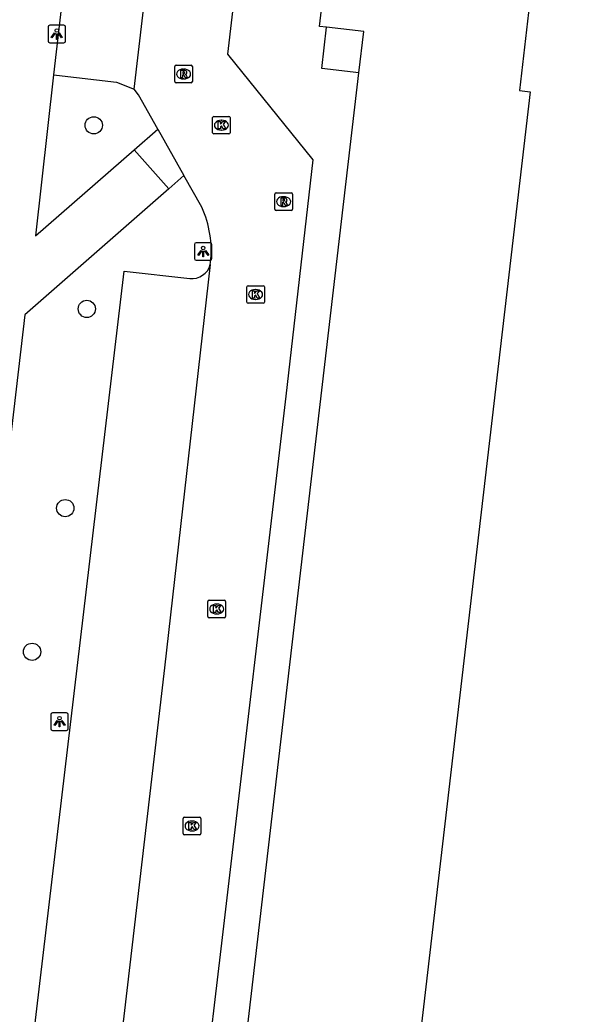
# Model space of a CAD drawing. Extents: x 161243 to 161752, y 384138 to 384885.
# Drawn here: x 161289.6 to 161322.2, y 384412.9 to 384469.3 of the extents above; entities that cross this region are included whole.
import ezdxf

# ---------------------------------------------------------------- set-up
doc = ezdxf.new("R2010")
doc.units = 0
for name, color, linetype in [('IMGEO_Boom', 7, 'Continuous'), ('IMGEO_Kolk', 7, 'Continuous'), ('IMGEO_Lichtpunt', 7, 'Continuous'), ('IMGEO_Pand', 7, 'Continuous'), ('IMGEO_Parkeervlak_open', 7, 'Continuous'), ('IMGEO_Rijbaan_lokaal_open', 7, 'Continuous'), ('IMGEO_Rioolput', 7, 'Continuous'), ('IMGEO_Voetpad_open', 7, 'Continuous')]:
    doc.layers.add(name, color=color, linetype=linetype)

msp = doc.modelspace()

# ---------------------------------------------------------------- linework, layer by layer
at = {"layer": 'IMGEO_Boom'}
for centre in [(161293.757, 384463.31), (161293.362, 384452.893), (161292.141, 384441.587), (161290.259, 384433.436)]:
    msp.add_circle(centre, 0.489, dxfattribs=at)
at = {"layer": 'IMGEO_Kolk'}
for p, q in [((161300.501, 384462.892), (161300.501, 384463.744)), ((161300.576, 384463.818), (161301.428, 384463.818)), ((161300.989, 384463.598), (161301.014, 384463.598)), ((161301.502, 384463.744), (161301.502, 384462.892)), ((161301.012, 384463.038), (161300.987, 384463.038)), ((161301.428, 384462.818), (161300.576, 384462.818)), ((161302.436, 384453.284), (161302.436, 384454.136)), ((161302.511, 384454.21), (161303.363, 384454.21)), ((161302.924, 384453.99), (161302.949, 384453.99)), ((161303.437, 384454.136), (161303.437, 384453.284)), ((161302.947, 384453.43), (161302.922, 384453.43)), ((161303.363, 384453.21), (161302.511, 384453.21)), ((161300.233, 384435.436), (161300.233, 384436.288)), ((161300.308, 384436.362), (161301.16, 384436.362)), ((161300.721, 384436.142), (161300.746, 384436.142)), ((161301.234, 384436.288), (161301.234, 384435.436)), ((161301.16, 384435.362), (161300.308, 384435.362)), ((161300.744, 384435.582), (161300.719, 384435.582)), ((161298.908, 384424.054), (161299.76, 384424.054)), ((161298.833, 384423.128), (161298.833, 384423.98)), ((161299.321, 384423.834), (161299.346, 384423.834)), ((161299.834, 384423.98), (161299.834, 384423.128)), ((161299.76, 384423.054), (161298.908, 384423.054)), ((161299.344, 384423.274), (161299.319, 384423.274))]:
    msp.add_line(p, q, dxfattribs=at)
for points in [[(161300.501, 384462.892), (161300.501, 384463.744)], [(161300.576, 384463.818), (161301.428, 384463.818)], [(161300.822, 384463.518), (161300.945, 384463.518), (161300.945, 384463.367), (161301.075, 384463.518), (161301.239, 384463.518), (161301.093, 384463.367), (161301.246, 384463.118), (161301.094, 384463.118), (161301.009, 384463.282), (161300.945, 384463.215), (161300.945, 384463.118), (161300.822, 384463.118), (161300.822, 384463.518)], [(161301.502, 384463.744), (161301.502, 384462.892)], [(161301.428, 384462.818), (161300.576, 384462.818)], [(161302.436, 384453.284), (161302.436, 384454.136)], [(161302.511, 384454.21), (161303.363, 384454.21)], [(161303.437, 384454.136), (161303.437, 384453.284)], [(161302.757, 384453.91), (161302.88, 384453.91), (161302.88, 384453.759), (161303.01, 384453.91), (161303.174, 384453.91), (161303.028, 384453.759), (161303.181, 384453.51), (161303.029, 384453.51), (161302.944, 384453.674), (161302.88, 384453.607), (161302.88, 384453.51), (161302.757, 384453.51), (161302.757, 384453.91)], [(161303.363, 384453.21), (161302.511, 384453.21)], [(161300.233, 384435.436), (161300.233, 384436.288)], [(161300.308, 384436.362), (161301.16, 384436.362)], [(161300.554, 384436.062), (161300.677, 384436.062), (161300.677, 384435.911), (161300.807, 384436.062), (161300.971, 384436.062), (161300.825, 384435.911), (161300.978, 384435.662), (161300.826, 384435.662), (161300.741, 384435.826), (161300.677, 384435.759), (161300.677, 384435.662), (161300.554, 384435.662), (161300.554, 384436.062)], [(161301.234, 384436.288), (161301.234, 384435.436)], [(161301.16, 384435.362), (161300.308, 384435.362)], [(161298.908, 384424.054), (161299.76, 384424.054)], [(161298.833, 384423.128), (161298.833, 384423.98)], [(161299.154, 384423.754), (161299.277, 384423.754), (161299.277, 384423.603), (161299.407, 384423.754), (161299.571, 384423.754), (161299.425, 384423.603), (161299.578, 384423.354), (161299.426, 384423.354), (161299.341, 384423.518), (161299.277, 384423.451), (161299.277, 384423.354), (161299.154, 384423.354), (161299.154, 384423.754)], [(161299.834, 384423.98), (161299.834, 384423.128)], [(161299.76, 384423.054), (161298.908, 384423.054)]]:
    msp.add_lwpolyline(points, dxfattribs=at)
for centre, start, end in [((161300.578, 384463.742), 91.552, 178.448), ((161300.578, 384463.742), 91.552, 178.448), ((161301.426, 384463.742), 1.552, 88.448), ((161301.426, 384463.742), 1.552, 88.448), ((161300.578, 384462.894), 181.552, 268.448), ((161300.578, 384462.894), 181.552, 268.448), ((161301.426, 384462.894), 271.552, 358.448), ((161301.426, 384462.894), 271.552, 358.448), ((161302.513, 384454.134), 91.552, 178.448), ((161302.513, 384454.134), 91.552, 178.448), ((161303.361, 384454.134), 1.552, 88.448), ((161303.361, 384454.134), 1.552, 88.448), ((161302.513, 384453.286), 181.552, 268.448), ((161302.513, 384453.286), 181.552, 268.448), ((161303.361, 384453.286), 271.552, 358.448), ((161303.361, 384453.286), 271.552, 358.448), ((161300.31, 384436.286), 91.552, 178.448), ((161300.31, 384436.286), 91.552, 178.448), ((161301.158, 384436.286), 1.552, 88.448), ((161301.158, 384436.286), 1.552, 88.448), ((161300.31, 384435.438), 181.552, 268.448), ((161300.31, 384435.438), 181.552, 268.448), ((161301.158, 384435.438), 271.552, 358.448), ((161301.158, 384435.438), 271.552, 358.448), ((161298.91, 384423.978), 91.552, 178.448), ((161298.91, 384423.978), 91.552, 178.448), ((161299.758, 384423.978), 1.552, 88.448), ((161299.758, 384423.978), 1.552, 88.448), ((161298.91, 384423.13), 181.552, 268.448), ((161298.91, 384423.13), 181.552, 268.448), ((161299.758, 384423.13), 271.552, 358.448), ((161299.758, 384423.13), 271.552, 358.448)]:
    msp.add_arc(centre, 0.0765, start, end, dxfattribs=at)
for centre, major_axis, ratio, start_param, end_param in [((161300.988, 384463.318), (-0.387, 0.002), 0.722429, 4.712389, 7.853982), ((161301.013, 384463.318), (-0.39, 0.002), 0.717154, 1.570796, 4.712389), ((161302.923, 384453.71), (-0.387, 0.002), 0.722429, 4.712389, 7.853982), ((161302.948, 384453.71), (-0.39, 0.002), 0.717154, 1.570796, 4.712389), ((161300.72, 384435.862), (-0.387, 0.002), 0.722429, 4.712389, 7.853982), ((161300.745, 384435.862), (-0.39, 0.002), 0.717154, 1.570796, 4.712389), ((161299.32, 384423.554), (-0.387, 0.002), 0.722429, 4.712389, 7.853982), ((161299.345, 384423.554), (-0.39, 0.002), 0.717154, 1.570796, 4.712389)]:
    msp.add_ellipse(centre, major_axis=major_axis, ratio=ratio, start_param=start_param, end_param=end_param, dxfattribs=at)
at = {"layer": 'IMGEO_Lichtpunt'}
for p, q in [((161291.163, 384468.893), (161291.163, 384468.086)), ((161291.163, 384468.893), (161291.163, 384468.086)), ((161292.065, 384468.988), (161291.257, 384468.988)), ((161292.065, 384468.988), (161291.257, 384468.988)), ((161292.159, 384468.086), (161292.159, 384468.893)), ((161292.159, 384468.086), (161292.159, 384468.893)), ((161291.257, 384467.992), (161292.065, 384467.992)), ((161291.257, 384467.992), (161292.065, 384467.992)), ((161299.467, 384456.551), (161299.467, 384455.744)), ((161299.467, 384456.551), (161299.467, 384455.744)), ((161300.369, 384456.646), (161299.561, 384456.646)), ((161300.369, 384456.646), (161299.561, 384456.646)), ((161300.463, 384455.744), (161300.463, 384456.551)), ((161300.463, 384455.744), (161300.463, 384456.551)), ((161299.561, 384455.65), (161300.369, 384455.65)), ((161299.561, 384455.65), (161300.369, 384455.65)), ((161291.317, 384429.875), (161291.317, 384429.068)), ((161291.317, 384429.875), (161291.317, 384429.068)), ((161292.219, 384429.97), (161291.411, 384429.97)), ((161292.219, 384429.97), (161291.411, 384429.97)), ((161292.313, 384429.068), (161292.313, 384429.875)), ((161292.313, 384429.068), (161292.313, 384429.875)), ((161291.411, 384428.974), (161292.219, 384428.974)), ((161291.411, 384428.974), (161292.219, 384428.974))]:
    msp.add_line(p, q, dxfattribs=at)
for points in [[(161291.537, 384468.557), (161291.576, 384468.529), (161291.388, 384468.267), (161291.35, 384468.294), (161291.537, 384468.557)], [(161291.639, 384468.509), (161291.686, 384468.509), (161291.686, 384468.187), (161291.639, 384468.187), (161291.639, 384468.509)], [(161291.749, 384468.529), (161291.787, 384468.556), (161291.974, 384468.294), (161291.935, 384468.266), (161291.749, 384468.529)], [(161299.841, 384456.215), (161299.88, 384456.187), (161299.692, 384455.925), (161299.654, 384455.952), (161299.841, 384456.215)], [(161300.053, 384456.187), (161300.091, 384456.214), (161300.278, 384455.952), (161300.239, 384455.924), (161300.053, 384456.187)], [(161299.943, 384456.167), (161299.99, 384456.167), (161299.99, 384455.845), (161299.943, 384455.845), (161299.943, 384456.167)], [(161291.691, 384429.539), (161291.73, 384429.511), (161291.542, 384429.249), (161291.504, 384429.276), (161291.691, 384429.539)], [(161291.793, 384429.491), (161291.84, 384429.491), (161291.84, 384429.169), (161291.793, 384429.169), (161291.793, 384429.491)], [(161291.903, 384429.511), (161291.941, 384429.538), (161292.128, 384429.276), (161292.089, 384429.248), (161291.903, 384429.511)]]:
    msp.add_lwpolyline(points, dxfattribs=at)
for centre in [(161291.662, 384468.691), (161299.966, 384456.349), (161291.816, 384429.673)]:
    msp.add_circle(centre, 0.0994, dxfattribs=at)
for centre, start, end in [((161291.257, 384468.893), 90, 180), ((161291.257, 384468.893), 90, 180), ((161292.065, 384468.893), 0, 90), ((161292.065, 384468.893), 0, 90), ((161291.257, 384468.086), 180, 270), ((161291.257, 384468.086), 180, 270), ((161292.065, 384468.086), 270, 0), ((161292.065, 384468.086), 270, 360), ((161299.561, 384456.551), 90, 180), ((161299.561, 384456.551), 90, 180), ((161300.369, 384456.551), 0, 90), ((161300.369, 384456.551), 0, 90), ((161299.561, 384455.744), 180, 270), ((161299.561, 384455.744), 180, 270), ((161300.369, 384455.744), 270, 0), ((161300.369, 384455.744), 270, 360), ((161291.411, 384429.875), 90, 180), ((161291.411, 384429.875), 90, 180), ((161292.219, 384429.875), 0, 90), ((161292.219, 384429.875), 0, 90), ((161291.411, 384429.068), 180, 270), ((161291.411, 384429.068), 180, 270), ((161292.219, 384429.068), 270, 0), ((161292.219, 384429.068), 270, 360)]:
    msp.add_arc(centre, 0.0946, start, end, dxfattribs=at)
at = {"layer": 'IMGEO_Pand'}
for points in [[(161306.965, 384468.879), (161306.567, 384468.925), (161306.87, 384471.521)], [(161318.472, 384470.21), (161317.897, 384465.282), (161318.52, 384465.21), (161310.988, 384400.64), (161311.596, 384400.569), (161310.981, 384395.295), (161318.645, 384394.401), (161313.564, 384350.843), (161307.345, 384351.569), (161306.77, 384346.638), (161308.845, 384346.396), (161308.829, 384346.258), (161340.917, 384342.515), (161340.895, 384342.324), (161343.078, 384342.11)], [(161308.794, 384466.279), (161309.069, 384468.633), (161306.965, 384468.879)], [(161300.962, 384399.132), (161308.794, 384466.279)]]:
    msp.add_lwpolyline(points, dxfattribs=at)
at = {"layer": 'IMGEO_Parkeervlak_open'}
for points in [[(161291.483, 384466.168), (161291.644, 384466.15), (161295.04, 384465.761), (161296.054, 384465.353)], [(161289.816, 384407.106), (161295.489, 384455.028), (161299.202, 384454.619)]]:
    msp.add_lwpolyline(points, dxfattribs=at)
msp.add_arc((161299.329, 384455.688), 1.076, 263.2441, 345.2169, dxfattribs=at)
at = {"layer": 'IMGEO_Rijbaan_lokaal_open'}
for points in [[(161296.054, 384465.353), (161299.421, 384494.132), (161300.111, 384500), (161302.017, 384516.22)], [(161306.995, 384515.642), (161305.156, 384500), (161304.927, 384498.052), (161301.344, 384467.341), (161306.178, 384461.35), (161304.65, 384447.935), (161300.959, 384416.574), (161299.115, 384400.923)], [(161297.392, 384463.094), (161296.293, 384465.043), (161296.054, 384465.353)], [(161297.392, 384463.094), (161298.875, 384460.463)], [(161299.888, 384458.667), (161298.875, 384460.463)], [(161300.369, 384455.413), (161297.775, 384432.519), (161294.636, 384405.626)], [(161300.369, 384455.413), (161300.387, 384455.527)]]:
    msp.add_lwpolyline(points, dxfattribs=at)
msp.add_arc((161294.302, 384456.17), 6.119, 353.9717, 24.0878, dxfattribs=at)
at = {"layer": 'IMGEO_Rioolput'}
for p, q in [((161298.349, 384465.793), (161298.349, 384466.645)), ((161298.424, 384466.719), (161299.276, 384466.719)), ((161298.837, 384466.499), (161298.862, 384466.499)), ((161299.35, 384466.645), (161299.35, 384465.793)), ((161298.86, 384465.939), (161298.835, 384465.939)), ((161299.276, 384465.719), (161298.424, 384465.719)), ((161304.025, 384458.554), (161304.025, 384459.406)), ((161304.1, 384459.48), (161304.952, 384459.48)), ((161304.513, 384459.26), (161304.538, 384459.26)), ((161305.026, 384459.406), (161305.026, 384458.554)), ((161304.952, 384458.48), (161304.1, 384458.48)), ((161304.536, 384458.7), (161304.511, 384458.7))]:
    msp.add_line(p, q, dxfattribs=at)
for points in [[(161298.349, 384465.793), (161298.349, 384466.645)], [(161298.424, 384466.719), (161299.276, 384466.719)], [(161298.938, 384466.417), (161298.686, 384466.419), (161298.686, 384466.019)], [(161298.864, 384466.338), (161298.81, 384466.338), (161298.81, 384466.257)], [(161299.35, 384466.645), (161299.35, 384465.793)], [(161298.686, 384466.019), (161298.81, 384466.019), (161298.81, 384466.181), (161298.821, 384466.181)], [(161298.81, 384466.257), (161298.862, 384466.257)], [(161298.868, 384466.152), (161298.939, 384466.019), (161299.079, 384466.019), (161299.014, 384466.145)], [(161299.276, 384465.719), (161298.424, 384465.719)], [(161304.025, 384458.554), (161304.025, 384459.406)], [(161304.1, 384459.48), (161304.952, 384459.48)], [(161304.614, 384459.178), (161304.362, 384459.18), (161304.362, 384458.78)], [(161304.54, 384459.099), (161304.486, 384459.099), (161304.486, 384459.018)], [(161304.486, 384459.018), (161304.538, 384459.018)], [(161305.026, 384459.406), (161305.026, 384458.554)], [(161304.952, 384458.48), (161304.1, 384458.48)], [(161304.362, 384458.78), (161304.486, 384458.78), (161304.486, 384458.942), (161304.497, 384458.942)], [(161304.544, 384458.913), (161304.615, 384458.78), (161304.755, 384458.78), (161304.69, 384458.906)]]:
    msp.add_lwpolyline(points, dxfattribs=at)
for centre, radius, start, end in [((161298.426, 384466.643), 0.0765, 91.552, 178.448), ((161298.426, 384466.643), 0.0765, 91.552, 178.448), ((161298.87, 384466.242), 0.0964, 77.0061, 93.1865), ((161298.884, 384466.299), 0.0378, 276.6634, 79.6772), ((161298.937, 384466.307), 0.109, 350.3612, 89.416), ((161299.274, 384466.643), 0.0765, 1.552, 88.448), ((161299.274, 384466.643), 0.0765, 1.552, 88.448), ((161298.426, 384465.795), 0.0765, 181.552, 268.448), ((161298.426, 384465.795), 0.0765, 181.552, 268.448), ((161298.82, 384466.128), 0.0533, 26.0293, 88.6989), ((161298.846, 384466.446), 0.19, 274.7715, 282.9687), ((161298.935, 384466.307), 0.112, 277.5842, 350.9817), ((161298.919, 384466.092), 0.108, 29.5134, 73.7905), ((161299.274, 384465.795), 0.0765, 271.552, 358.448), ((161299.274, 384465.795), 0.0765, 271.552, 358.448), ((161304.102, 384459.404), 0.0765, 91.552, 178.448), ((161304.102, 384459.404), 0.0765, 91.552, 178.448), ((161304.522, 384459.207), 0.19, 274.7715, 282.9687), ((161304.546, 384459.003), 0.0964, 77.0061, 93.1865), ((161304.56, 384459.06), 0.0378, 276.6634, 79.6772), ((161304.613, 384459.068), 0.109, 350.3612, 89.416), ((161304.611, 384459.068), 0.112, 277.5842, 350.9817), ((161304.95, 384459.404), 0.0765, 1.552, 88.448), ((161304.95, 384459.404), 0.0765, 1.552, 88.448), ((161304.102, 384458.556), 0.0765, 181.552, 268.448), ((161304.102, 384458.556), 0.0765, 181.552, 268.448), ((161304.496, 384458.889), 0.0533, 26.0293, 88.6989), ((161304.595, 384458.853), 0.108, 29.5134, 73.7905), ((161304.95, 384458.556), 0.0765, 271.552, 358.448), ((161304.95, 384458.556), 0.0765, 271.552, 358.448)]:
    msp.add_arc(centre, radius, start, end, dxfattribs=at)
for centre, major_axis, ratio, start_param, end_param in [((161298.836, 384466.219), (-0.387, 0.002), 0.722429, 4.712389, 7.853982), ((161298.861, 384466.219), (-0.39, 0.002), 0.717154, 1.570796, 4.712389), ((161304.512, 384458.98), (-0.387, 0.002), 0.722429, 4.712389, 7.853982), ((161304.537, 384458.98), (-0.39, 0.002), 0.717154, 1.570796, 4.712389)]:
    msp.add_ellipse(centre, major_axis=major_axis, ratio=ratio, start_param=start_param, end_param=end_param, dxfattribs=at)
at = {"layer": 'IMGEO_Voetpad_open'}
for points in [[(161298.986, 384530.962), (161298.968, 384530.827), (161291.483, 384466.168)], [(161308.794, 384466.279), (161306.691, 384466.524), (161306.965, 384468.879)], [(161291.483, 384466.168), (161290.446, 384457.047), (161296.049, 384461.925)], [(161296.049, 384461.925), (161297.392, 384463.094)], [(161296.049, 384461.925), (161298.017, 384459.712)], [(161298.875, 384460.463), (161298.017, 384459.712)], [(161298.017, 384459.712), (161289.844, 384452.553), (161283.987, 384402.45)]]:
    msp.add_lwpolyline(points, dxfattribs=at)

doc.saveas('drawing.dxf')
